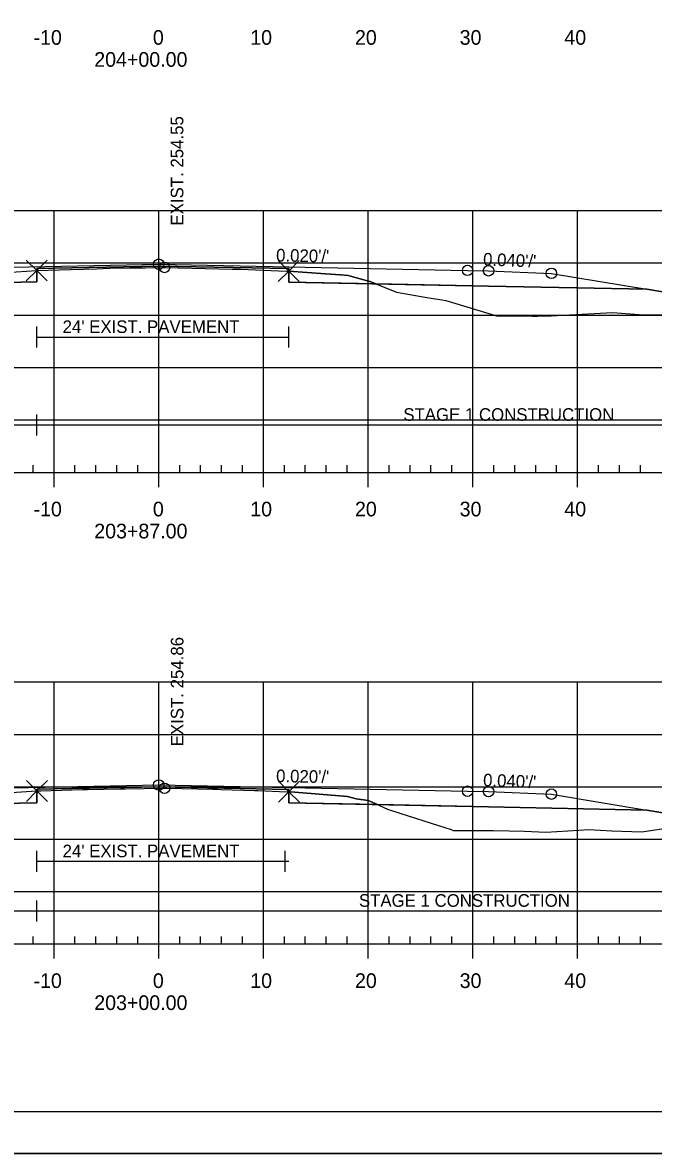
# Model space of a CAD drawing. Extents: x 1365647 to 1367999, y 387113 to 400173.
# Drawn here: x 1365881.1 to 1365941.3, y 389932.8 to 390040.7 of the extents above; entities that cross this region are included whole.
import ezdxf

# ---------------------------------------------------------------- set-up
doc = ezdxf.new("R2010")
doc.units = 0
for name, color, linetype in [('R_Alt Surface', 7, 'Continuous'), ('R_Axis', 7, 'Continuous'), ('R_Axis Annot', 7, 'Continuous'), ('R_Border', 7, 'Continuous'), ('R_Contours', 7, 'Continuous'), ('R_Exist Surface', 7, 'Continuous'), ('R_Fin Surface', 7, 'Continuous'), ('R_Fin Surface Annot', 7, 'Continuous'), ('R_Grid', 7, 'Continuous'), ('R_No Plot', 7, 'Continuous'), ('R_Water', 7, 'Continuous'), ('R_Xsect Elev', 7, 'Continuous')]:
    doc.layers.add(name, color=color, linetype=linetype)

msp = doc.modelspace()

# ---------------------------------------------------------------- linework, layer by layer
at = {"layer": 'R_Alt Surface'}
for points in [[(1365847.47, 390015.24), (1365862.59, 390015.54), (1365882.44, 390015.94), (1365882.44, 390017.22), (1365894.09, 390017.46), (1365906.51, 390017.21), (1365906.51, 390015.92), (1365925.59, 390015.54), (1365940.72, 390015.24)], [(1365847.47, 389965.55), (1365862.59, 389965.85), (1365882.46, 389966.25), (1365882.46, 389967.54), (1365894.09, 389967.77), (1365906.53, 389967.52), (1365906.53, 389966.24), (1365925.59, 389965.85), (1365940.72, 389965.55)]]:
    msp.add_lwpolyline(points, dxfattribs=at)
at = {"layer": 'R_Axis'}
for p, q in [((1365882.09, 389997.77), (1365882.09, 389998.47)), ((1365886.09, 389997.77), (1365886.09, 389998.47)), ((1365888.09, 389997.77), (1365888.09, 389998.47)), ((1365890.09, 389997.77), (1365890.09, 389998.47)), ((1365892.09, 389997.77), (1365892.09, 389998.47)), ((1365896.09, 389997.77), (1365896.09, 389998.47)), ((1365898.09, 389997.77), (1365898.09, 389998.47)), ((1365900.09, 389997.77), (1365900.09, 389998.47)), ((1365902.09, 389997.77), (1365902.09, 389998.47)), ((1365906.09, 389997.77), (1365906.09, 389998.47)), ((1365908.09, 389997.77), (1365908.09, 389998.47)), ((1365910.09, 389997.77), (1365910.09, 389998.47)), ((1365912.09, 389997.77), (1365912.09, 389998.47)), ((1365916.09, 389997.77), (1365916.09, 389998.47)), ((1365918.09, 389997.77), (1365918.09, 389998.47)), ((1365920.09, 389997.77), (1365920.09, 389998.47)), ((1365922.09, 389997.77), (1365922.09, 389998.47)), ((1365926.09, 389997.77), (1365926.09, 389998.47)), ((1365928.09, 389997.77), (1365928.09, 389998.47)), ((1365930.09, 389997.77), (1365930.09, 389998.47)), ((1365932.09, 389997.77), (1365932.09, 389998.47)), ((1365936.09, 389997.77), (1365936.09, 389998.47)), ((1365938.09, 389997.77), (1365938.09, 389998.47)), ((1365940.09, 389997.77), (1365940.09, 389998.47)), ((1365749.09, 389997.77), (1366039.09, 389997.77)), ((1365884.09, 389996.37), (1365884.09, 389997.77)), ((1365894.09, 389996.37), (1365894.09, 389997.77)), ((1365904.09, 389996.37), (1365904.09, 389997.77)), ((1365914.09, 389996.37), (1365914.09, 389997.77)), ((1365924.09, 389996.37), (1365924.09, 389997.77)), ((1365934.09, 389996.37), (1365934.09, 389997.77)), ((1365749.09, 389952.77), (1366039.09, 389952.77)), ((1365882.09, 389952.77), (1365882.09, 389953.47)), ((1365884.09, 389951.37), (1365884.09, 389952.77)), ((1365886.09, 389952.77), (1365886.09, 389953.47)), ((1365888.09, 389952.77), (1365888.09, 389953.47)), ((1365890.09, 389952.77), (1365890.09, 389953.47)), ((1365892.09, 389952.77), (1365892.09, 389953.47)), ((1365894.09, 389951.37), (1365894.09, 389952.77)), ((1365896.09, 389952.77), (1365896.09, 389953.47)), ((1365898.09, 389952.77), (1365898.09, 389953.47)), ((1365900.09, 389952.77), (1365900.09, 389953.47)), ((1365902.09, 389952.77), (1365902.09, 389953.47)), ((1365904.09, 389951.37), (1365904.09, 389952.77)), ((1365906.09, 389952.77), (1365906.09, 389953.47)), ((1365908.09, 389952.77), (1365908.09, 389953.47)), ((1365910.09, 389952.77), (1365910.09, 389953.47)), ((1365912.09, 389952.77), (1365912.09, 389953.47)), ((1365914.09, 389951.37), (1365914.09, 389952.77)), ((1365916.09, 389952.77), (1365916.09, 389953.47)), ((1365918.09, 389952.77), (1365918.09, 389953.47)), ((1365920.09, 389952.77), (1365920.09, 389953.47)), ((1365922.09, 389952.77), (1365922.09, 389953.47)), ((1365924.09, 389951.37), (1365924.09, 389952.77)), ((1365926.09, 389952.77), (1365926.09, 389953.47)), ((1365928.09, 389952.77), (1365928.09, 389953.47)), ((1365930.09, 389952.77), (1365930.09, 389953.47)), ((1365932.09, 389952.77), (1365932.09, 389953.47)), ((1365934.09, 389951.37), (1365934.09, 389952.77)), ((1365936.09, 389952.77), (1365936.09, 389953.47)), ((1365938.09, 389952.77), (1365938.09, 389953.47)), ((1365940.09, 389952.77), (1365940.09, 389953.47))]:
    msp.add_line(p, q, dxfattribs=at)
at = {"layer": 'R_Border'}
msp.add_line((1366052.27, 389936.77), (1365736.09, 389936.77), dxfattribs=at)
at = {"layer": 'R_Contours'}
for p, q in [((1365906.51, 390016.98), (1365906.51, 390015.92)), ((1365906.51, 390015.92), (1365914.81, 390015.75)), ((1365906.53, 389967.29), (1365906.53, 389966.24)), ((1365906.53, 389966.24), (1365914.99, 389966.07))]:
    msp.add_line(p, q, dxfattribs=at)
for points in [[(1365882.44, 390017.03), (1365882.48, 390017.04), (1365884.62, 390017.09), (1365885.7, 390017.12), (1365888.16, 390017.2), (1365889.43, 390017.24), (1365891.34, 390017.27), (1365892.83, 390017.29), (1365894.46, 390017.33), (1365894.64, 390017.32), (1365894.75, 390017.32), (1365895.96, 390017.29), (1365901.09, 390017.17), (1365901.92, 390017.16), (1365903.33, 390017.1), (1365906.28, 390016.98), (1365906.51, 390016.98), (1365906.51, 390017.21), (1365894.09, 390017.46), (1365882.44, 390017.22)], [(1365830.4, 390014.49), (1365837.61, 390014.74), (1365844.73, 390015.11), (1365850.86, 390015.43), (1365859.08, 390015.75), (1365865.07, 390015.84), (1365870.27, 390015.91), (1365874.99, 390016.47), (1365876.52, 390016.58), (1365876.68, 390016.61), (1365877.06, 390016.69), (1365877.95, 390016.74), (1365879.48, 390016.84), (1365882.44, 390017.03), (1365882.44, 390015.94), (1365862.59, 390015.54), (1365847.47, 390015.24), (1365834.59, 390013.09)], [(1365906.51, 390016.98), (1365910.01, 390016.72), (1365911.44, 390016.61), (1365912.17, 390016.56), (1365912.4, 390016.49), (1365914.24, 390015.98), (1365914.27, 390015.97), (1365914.81, 390015.75), (1365906.51, 390015.92)], [(1365914.81, 390015.75), (1365916.8, 390014.95), (1365919.89, 390014.42), (1365921.15, 390014.22), (1365921.52, 390014.16), (1365922.48, 390013.87), (1365926.35, 390012.7), (1365929.81, 390012.66), (1365930.28, 390012.67), (1365931.57, 390012.72), (1365937.44, 390013.03), (1365939.98, 390012.83), (1365941.34, 390012.81), (1365942.04, 390012.81), (1365943.05, 390013.05), (1365945.56, 390012.91), (1365945.62, 390012.91), (1365945.8, 390012.95), (1365949.49, 390013.77), (1365940.72, 390015.24), (1365925.59, 390015.54)], [(1365882.46, 389967.38), (1365882.5, 389967.39), (1365882.83, 389967.39), (1365886.83, 389967.5), (1365887.28, 389967.51), (1365890.45, 389967.57), (1365890.9, 389967.57), (1365894.48, 389967.63), (1365894.65, 389967.63), (1365894.78, 389967.63), (1365894.86, 389967.63), (1365899.27, 389967.54), (1365899.72, 389967.53), (1365900.06, 389967.52), (1365903.23, 389967.42), (1365903.56, 389967.41), (1365906.32, 389967.3), (1365906.53, 389967.29), (1365906.53, 389967.52), (1365894.09, 389967.77), (1365882.46, 389967.54)], [(1365862.07, 389965.84), (1365865.9, 389966.26), (1365868.66, 389966.35), (1365868.97, 389966.37), (1365875.49, 389966.69), (1365877.15, 389967.02), (1365881.95, 389967.35), (1365882.46, 389967.38), (1365882.46, 389966.25), (1365862.59, 389965.85)], [(1365906.53, 389967.29), (1365907.09, 389967.25), (1365912.11, 389966.85), (1365912.96, 389966.61), (1365914.1, 389966.46), (1365914.32, 389966.37), (1365914.99, 389966.07), (1365906.53, 389966.24)], [(1365914.99, 389966.07), (1365915.16, 389965.99), (1365915.93, 389965.64), (1365917.2, 389965.22), (1365920.81, 389964.06), (1365922.03, 389963.68), (1365922.22, 389963.61), (1365922.97, 389963.61), (1365926.06, 389963.59), (1365929.01, 389963.52), (1365931.05, 389963.44), (1365934.22, 389963.63), (1365935.14, 389963.7), (1365937.35, 389963.56), (1365940.23, 389963.48), (1365943.19, 389963.93), (1365943.53, 389963.97), (1365944.08, 389964.09), (1365946.32, 389964.62), (1365940.72, 389965.55), (1365925.59, 389965.85)]]:
    msp.add_lwpolyline(points, close=True, dxfattribs=at)
for points in [[(1365914.81, 390015.75), (1365914.27, 390015.97), (1365914.24, 390015.98), (1365912.4, 390016.49), (1365912.17, 390016.56), (1365911.44, 390016.61), (1365910.01, 390016.72), (1365906.51, 390016.98)], [(1365914.99, 389966.07), (1365914.32, 389966.37), (1365914.1, 389966.46), (1365912.96, 389966.61), (1365912.11, 389966.85), (1365907.09, 389967.25), (1365906.53, 389967.29)]]:
    msp.add_lwpolyline(points, dxfattribs=at)
at = {"layer": 'R_Exist Surface'}
for points in [[(1365879.48, 390016.84), (1365882.44, 390017.03), (1365882.48, 390017.04), (1365884.62, 390017.09), (1365885.7, 390017.12), (1365888.16, 390017.2), (1365889.43, 390017.24), (1365891.34, 390017.27), (1365892.83, 390017.29), (1365894.46, 390017.33), (1365894.64, 390017.32), (1365894.75, 390017.32), (1365895.96, 390017.29), (1365901.09, 390017.17), (1365901.92, 390017.16), (1365903.33, 390017.1), (1365906.28, 390016.98), (1365906.51, 390016.98), (1365910.01, 390016.72), (1365911.44, 390016.61), (1365912.17, 390016.56), (1365912.4, 390016.49), (1365914.24, 390015.98), (1365914.27, 390015.97), (1365916.8, 390014.95), (1365919.89, 390014.42), (1365921.15, 390014.22), (1365921.52, 390014.16), (1365922.48, 390013.87), (1365926.35, 390012.7), (1365929.81, 390012.66), (1365930.28, 390012.67), (1365931.57, 390012.72), (1365937.44, 390013.03), (1365939.98, 390012.83), (1365941.34, 390012.81)], [(1365877.15, 389967.02), (1365881.95, 389967.35), (1365882.46, 389967.38), (1365882.5, 389967.39), (1365882.83, 389967.39), (1365886.83, 389967.5), (1365887.28, 389967.51), (1365890.45, 389967.57), (1365890.9, 389967.57), (1365894.48, 389967.63), (1365894.65, 389967.63), (1365894.78, 389967.63), (1365894.86, 389967.63), (1365899.27, 389967.54), (1365899.72, 389967.53), (1365900.06, 389967.52), (1365903.23, 389967.42), (1365903.56, 389967.41), (1365906.32, 389967.3), (1365906.53, 389967.29), (1365907.09, 389967.25), (1365912.11, 389966.85), (1365912.96, 389966.61), (1365914.1, 389966.46), (1365914.32, 389966.37), (1365915.16, 389965.99), (1365915.93, 389965.64), (1365917.2, 389965.22), (1365920.81, 389964.06), (1365922.03, 389963.68), (1365922.22, 389963.61), (1365922.97, 389963.61), (1365926.06, 389963.59), (1365929.01, 389963.52), (1365931.05, 389963.44), (1365934.22, 389963.63), (1365935.14, 389963.7), (1365937.35, 389963.56), (1365940.23, 389963.48), (1365943.19, 389963.93)]]:
    msp.add_lwpolyline(points, dxfattribs=at)
at = {"layer": 'R_Fin Surface'}
for points in [[(1365830.4, 390014.49), (1365834.59, 390013.09), (1365847.47, 390015.24), (1365856.59, 390016.76), (1365862.59, 390017), (1365864.59, 390017.04), (1365894.09, 390017.63), (1365923.59, 390017.04), (1365925.59, 390017), (1365931.59, 390016.76), (1365940.72, 390015.24), (1365953.59, 390013.09), (1365958.58, 390011.43), (1365972.21, 390015.97)], [(1365856.59, 390016.76), (1365862.59, 390017), (1365864.59, 390017.04), (1365894.09, 390017.63), (1365923.59, 390017.04), (1365925.59, 390017), (1365931.59, 390016.76)], [(1365829.75, 389965.02), (1365834.59, 389963.41), (1365847.47, 389965.55), (1365856.59, 389967.07), (1365862.59, 389967.31), (1365864.59, 389967.35), (1365894.09, 389967.94), (1365923.59, 389967.35), (1365925.59, 389967.31), (1365931.59, 389967.07), (1365940.72, 389965.55), (1365953.59, 389963.41), (1365953.6, 389963.4), (1365964.03, 389966.88)], [(1365856.59, 389967.07), (1365862.59, 389967.31), (1365864.59, 389967.35), (1365894.09, 389967.94), (1365923.59, 389967.35), (1365925.59, 389967.31), (1365931.59, 389967.07)]]:
    msp.add_lwpolyline(points, dxfattribs=at)
at = {"layer": 'R_Grid'}
for p, q in [((1365749.09, 390022.77), (1366039.09, 390022.77)), ((1365884.09, 389997.77), (1365884.09, 390022.77)), ((1365894.09, 389997.77), (1365894.09, 390022.77)), ((1365904.09, 389997.77), (1365904.09, 390022.77)), ((1365914.09, 389997.77), (1365914.09, 390022.77)), ((1365924.09, 389997.77), (1365924.09, 390022.77)), ((1365934.09, 389997.77), (1365934.09, 390022.77)), ((1365749.09, 390017.77), (1366039.09, 390017.77)), ((1365749.09, 390012.77), (1366039.09, 390012.77)), ((1365749.09, 390007.77), (1366039.09, 390007.77)), ((1365749.09, 390002.77), (1366039.09, 390002.77)), ((1365749.09, 389997.77), (1366039.09, 389997.77)), ((1365749.09, 389977.77), (1366039.09, 389977.77)), ((1365884.09, 389952.77), (1365884.09, 389977.77)), ((1365894.09, 389952.77), (1365894.09, 389977.77)), ((1365904.09, 389952.77), (1365904.09, 389977.77)), ((1365914.09, 389952.77), (1365914.09, 389977.77)), ((1365924.09, 389952.77), (1365924.09, 389977.77)), ((1365934.09, 389952.77), (1365934.09, 389977.77)), ((1365749.09, 389972.77), (1366039.09, 389972.77)), ((1365749.09, 389967.77), (1366039.09, 389967.77)), ((1365749.09, 389962.77), (1366039.09, 389962.77)), ((1365749.09, 389957.77), (1366039.09, 389957.77)), ((1365749.09, 389952.77), (1366039.09, 389952.77))]:
    msp.add_line(p, q, dxfattribs=at)
at = {"layer": 'R_No Plot'}
msp.add_line((1365723.69, 389932.79), (1366057.03, 389932.79), dxfattribs=at)
msp.add_lwpolyline([(1365723.69, 390146.13), (1366057.03, 390146.13), (1366057.03, 389932.79), (1365723.69, 389932.79)], close=True, dxfattribs=at)
for points in [[(1365882.44, 390017.03), (1365881.44, 390018.03), (1365882.44, 390017.03), (1365881.44, 390016.03), (1365882.44, 390017.03), (1365883.44, 390016.03), (1365882.44, 390017.03), (1365883.44, 390018.03)], [(1365906.51, 390016.98), (1365905.51, 390017.98), (1365906.51, 390016.98), (1365905.51, 390015.98), (1365906.51, 390016.98), (1365907.51, 390015.98), (1365906.51, 390016.98), (1365907.51, 390017.98)], [(1365882.46, 389967.38), (1365881.46, 389968.38), (1365882.46, 389967.38), (1365881.46, 389966.38), (1365882.46, 389967.38), (1365883.46, 389966.38), (1365882.46, 389967.38), (1365883.46, 389968.38)], [(1365906.53, 389967.29), (1365905.53, 389968.29), (1365906.53, 389967.29), (1365905.53, 389966.29), (1365906.53, 389967.29), (1365907.53, 389966.29), (1365906.53, 389967.29), (1365907.53, 389968.29)]]:
    msp.add_lwpolyline(points, dxfattribs=at)
for centre in [(1365894.09, 390017.63), (1365894.09, 390017.63), (1365894.09, 390017.63), (1365894.09, 390017.63), (1365894.09, 390017.63), (1365894.64, 390017.32), (1365923.59, 390017.04), (1365923.59, 390017.04), (1365923.59, 390017.04), (1365923.59, 390017.04), (1365923.59, 390017.04), (1365925.59, 390017), (1365925.59, 390017), (1365925.59, 390017), (1365925.59, 390017), (1365925.59, 390017), (1365931.59, 390016.76), (1365931.59, 390016.76), (1365931.59, 390016.76), (1365931.59, 390016.76), (1365931.59, 390016.76), (1365894.09, 389967.94), (1365894.09, 389967.94), (1365894.09, 389967.94), (1365894.09, 389967.94), (1365894.09, 389967.94), (1365894.65, 389967.63), (1365923.59, 389967.35), (1365923.59, 389967.35), (1365923.59, 389967.35), (1365923.59, 389967.35), (1365923.59, 389967.35), (1365925.59, 389967.31), (1365925.59, 389967.31), (1365925.59, 389967.31), (1365925.59, 389967.31), (1365925.59, 389967.31), (1365931.59, 389967.07), (1365931.59, 389967.07), (1365931.59, 389967.07), (1365931.59, 389967.07), (1365931.59, 389967.07)]:
    msp.add_circle(centre, 0.5, dxfattribs=at)
at = {"layer": 'R_Water'}
for p, q in [((1365882.44, 390009.68), (1365882.44, 390011.68)), ((1365906.51, 390009.68), (1365906.51, 390011.68)), ((1365882.44, 390010.68), (1365906.51, 390010.68)), ((1365882.44, 390001.3), (1365882.44, 390003.3)), ((1365830.25, 390002.3), (1365882.44, 390002.3)), ((1365882.44, 390002.3), (1365971.73, 390002.3)), ((1365882.46, 389959.66), (1365882.46, 389961.66)), ((1365906.15, 389959.65), (1365906.15, 389961.65)), ((1365882.46, 389960.66), (1365906.53, 389960.66)), ((1365882.46, 389954.93), (1365882.46, 389956.93)), ((1365829.75, 389955.93), (1365882.46, 389955.93)), ((1365882.46, 389955.93), (1365964.03, 389955.93))]:
    msp.add_line(p, q, dxfattribs=at)

# ---------------------------------------------------------------- texts
at = {"layer": 'R_Axis Annot'}
for s, p in [('-10', (1365882.13, 390038.57)), ('0', (1365893.53, 390038.57)), ('10', (1365902.83, 390038.57)), ('20', (1365912.83, 390038.57)), ('30', (1365922.83, 390038.57)), ('40', (1365932.83, 390038.57)), ('204+00.00', (1365887.93, 390036.47)), ('-10', (1365882.13, 389993.57)), ('0', (1365893.53, 389993.57)), ('10', (1365902.83, 389993.57)), ('20', (1365912.83, 389993.57)), ('30', (1365922.83, 389993.57)), ('40', (1365932.83, 389993.57)), ('203+87.00', (1365887.93, 389991.47)), ('-10', (1365882.13, 389948.57)), ('0', (1365893.53, 389948.57)), ('10', (1365902.83, 389948.57)), ('20', (1365912.83, 389948.57)), ('30', (1365922.83, 389948.57)), ('40', (1365932.83, 389948.57)), ('203+00.00', (1365887.93, 389946.47))]:
    msp.add_text(s, height=1.4, dxfattribs=at).set_placement(p)
at = {"layer": 'R_Fin Surface Annot'}
for s, rotation, p in [("0.020'/'", 358.8542, (1365905.29, 390017.9)), ("0.040'/'", 357.7094, (1365925.05, 390017.52)), ("0.020'/'", 358.8542, (1365905.29, 389968.22)), ("0.040'/'", 357.7094, (1365925.05, 389967.83))]:
    msp.add_text(s, height=1.2, rotation=rotation, dxfattribs=at).set_placement(p)
at = {"layer": 'R_Water'}
for s, p in [("24' EXIST. PAVEMENT", (1365884.91, 390011.07)), ('STAGE 1 CONSTRUCTION', (1365917.45, 390002.69)), ("24' EXIST. PAVEMENT", (1365884.91, 389961.05)), ('STAGE 1 CONSTRUCTION', (1365913.21, 389956.32))]:
    msp.add_text(s, height=1.2, dxfattribs=at).set_placement(p)
at = {"layer": 'R_Xsect Elev'}
for s, p in [('EXIST. 254.55', (1365896.44, 390021.32)), ('EXIST. 254.86', (1365896.45, 389971.63))]:
    msp.add_text(s, height=1.2, rotation=90, dxfattribs=at).set_placement(p)

doc.saveas('drawing.dxf')
